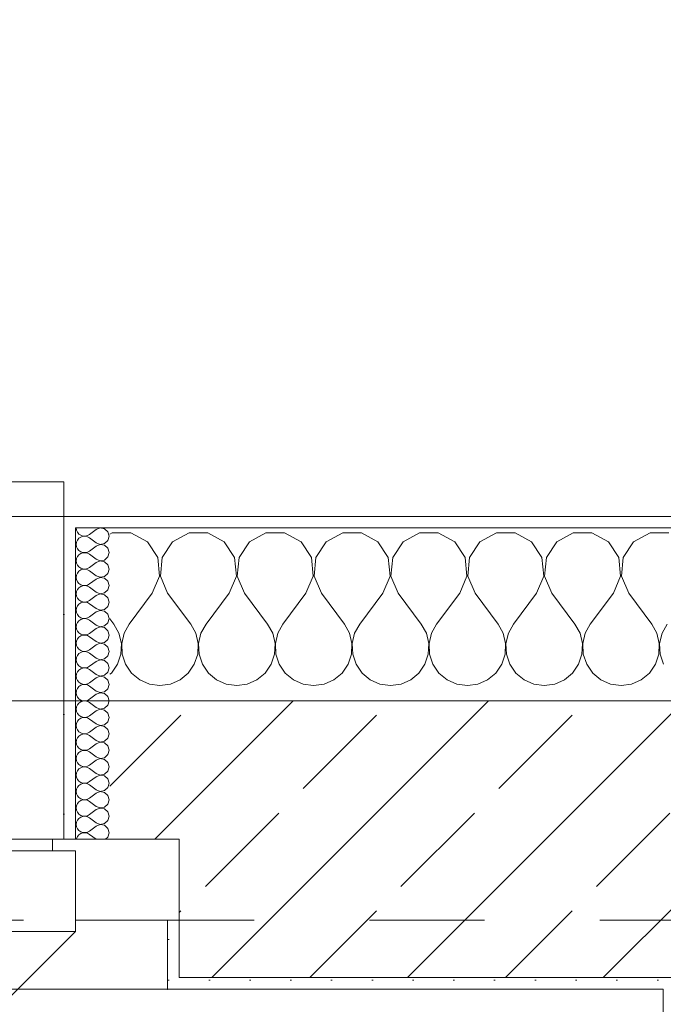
# Model space of a CAD drawing. Header units: metres. Extents: x -4 to 100, y -11 to 17.
# Tile 661 of 728: x 57.412 to 57.97, y 13.432 to 14.286. Entities that reach past the tile are written whole.
import ezdxf

# ---------------------------------------------------------------- set-up
doc = ezdxf.new("R2010")
doc.units = ezdxf.units.M
doc.header["$MEASUREMENT"] = 0
doc.linetypes.add('Strichlinie eng', pattern=[0.115, 0.075, -0.04])
doc.linetypes.add('Untersicht', pattern=[0.1, 0.075, -0.025])
for name, color, linetype in [('152 - Bemaßung_ Beschriftung.Ausbau', 7, 'Continuous'), ('603 - Struktur.Bodenplatte_ Decke Roh', 7, 'Continuous'), ('604 - Struktur.Wand Aussen', 7, 'Continuous'), ('650 - Abdeckung.Fußboden Aufbau', 7, 'Continuous'), ('Neubau_653 - Abdeckung.TB Verkofferung', 7, 'Continuous')]:
    doc.layers.add(name, color=color, linetype=linetype)
doc.styles.add('ERSTELLTER_STIL_2', font='txt')
doc.dimstyles.new('ERSTELLTER_STIL__5', dxfattribs={"dimtxt": 0.1, "dimasz": 0.0532, "dimexe": 0.18, "dimexo": 0.0625, "dimgap": 0, "dimtad": 1, "dimtih": 1, "dimtoh": 1, "dimzin": 0, "dimdsep": 46, "dimtxsty": 'ERSTELLTER_STIL_2', "dimblk": 'ARROWHEAD_2', "dimblk1": 'ARROWHEAD_2', "dimblk2": 'ARROWHEAD_2', "dimcen": 0.09, "dimse1": 1, "dimse2": 1, "dimclrd": 7, "dimclre": 7, "dimclrt": 7, "dimazin": 0, "dimtfac": 1, "dimtdec": 4, "dimtmove": 0, "dimatfit": 3, "dimfxl": 1, "dimtolj": 1, "dimtzin": 0, "dimarcsym": 0})
pattern_1 = [(0, (0, 0), (0, 0.08660254), [0, -0.05]), (0, (0.025, 0.0433), (0, 0.08660254), [0, -0.05])]
pattern_2 = [(45, (0, 0), (-0.01767767, 0.01767767), [0, -0.025])]

# ---------------------------------------------------------------- blocks, each defined once
blk = doc.blocks.new('*X78')
at = {"layer": '604 - Struktur.Wand Aussen', "color": 7, "linetype": 'Continuous', "lineweight": 5}
for p, q in [((57.49188, 13.84066), (57.49, 13.83965)), ((57.50812, 13.84066), (57.49188, 13.84066)), ((57.52243, 13.83299), (57.50812, 13.84066)), ((57.53142, 13.81947), (57.52243, 13.83299)), ((57.54424, 13.83299), (57.53525, 13.81947)), ((57.55855, 13.84066), (57.54424, 13.83299)), ((57.57479, 13.84066), (57.55855, 13.84066)), ((57.5891, 13.83299), (57.57479, 13.84066)), ((57.59808, 13.81947), (57.5891, 13.83299)), ((57.6109, 13.83299), (57.60192, 13.81947)), ((57.62521, 13.84066), (57.6109, 13.83299)), ((57.64145, 13.84066), (57.62521, 13.84066)), ((57.65576, 13.83299), (57.64145, 13.84066)), ((57.66475, 13.81947), (57.65576, 13.83299)), ((57.67757, 13.83299), (57.66858, 13.81947)), ((57.69188, 13.84066), (57.67757, 13.83299)), ((57.70812, 13.84066), (57.69188, 13.84066)), ((57.72243, 13.83299), (57.70812, 13.84066)), ((57.73142, 13.81947), (57.72243, 13.83299)), ((57.74424, 13.83299), (57.73525, 13.81947)), ((57.75855, 13.84066), (57.74424, 13.83299)), ((57.77479, 13.84066), (57.75855, 13.84066)), ((57.7891, 13.83299), (57.77479, 13.84066)), ((57.79808, 13.81947), (57.7891, 13.83299)), ((57.8109, 13.83299), (57.80192, 13.81947)), ((57.82521, 13.84066), (57.8109, 13.83299)), ((57.84145, 13.84066), (57.82521, 13.84066)), ((57.85576, 13.83299), (57.84145, 13.84066)), ((57.86475, 13.81947), (57.85576, 13.83299)), ((57.87757, 13.83299), (57.86858, 13.81947)), ((57.89188, 13.84066), (57.87757, 13.83299)), ((57.90812, 13.84066), (57.89188, 13.84066)), ((57.92243, 13.83299), (57.90812, 13.84066)), ((57.93142, 13.81947), (57.92243, 13.83299)), ((57.94424, 13.83299), (57.93525, 13.81947)), ((57.95855, 13.84066), (57.94424, 13.83299)), ((57.97479, 13.84066), (57.95855, 13.84066)), ((57.53295, 13.8033), (57.53142, 13.81947)), ((57.53525, 13.81947), (57.53371, 13.8033)), ((57.59962, 13.8033), (57.59808, 13.81947)), ((57.60192, 13.81947), (57.60038, 13.8033)), ((57.66629, 13.8033), (57.66475, 13.81947)), ((57.66858, 13.81947), (57.66705, 13.8033)), ((57.73295, 13.8033), (57.73142, 13.81947)), ((57.73525, 13.81947), (57.73371, 13.8033)), ((57.79962, 13.8033), (57.79808, 13.81947)), ((57.80192, 13.81947), (57.80038, 13.8033)), ((57.86629, 13.8033), (57.86475, 13.81947)), ((57.86858, 13.81947), (57.86705, 13.8033)), ((57.93295, 13.8033), (57.93142, 13.81947)), ((57.93525, 13.81947), (57.93371, 13.8033)), ((57.52667, 13.78833), (57.53295, 13.8033)), ((57.53371, 13.8033), (57.54, 13.78833)), ((57.59333, 13.78833), (57.59962, 13.8033)), ((57.60038, 13.8033), (57.60667, 13.78833)), ((57.66, 13.78833), (57.66629, 13.8033)), ((57.66705, 13.8033), (57.67333, 13.78833)), ((57.72667, 13.78833), (57.73295, 13.8033)), ((57.73371, 13.8033), (57.74, 13.78833)), ((57.79333, 13.78833), (57.79962, 13.8033)), ((57.80038, 13.8033), (57.80667, 13.78833)), ((57.86, 13.78833), (57.86629, 13.8033)), ((57.86705, 13.8033), (57.87333, 13.78833)), ((57.92667, 13.78833), (57.93295, 13.8033)), ((57.93371, 13.8033), (57.94, 13.78833)), ((57.52667, 13.78833), (57.50667, 13.76167)), ((57.54, 13.78833), (57.56, 13.76167)), ((57.59333, 13.78833), (57.57333, 13.76167)), ((57.60667, 13.78833), (57.62667, 13.76167)), ((57.66, 13.78833), (57.64, 13.76167)), ((57.67333, 13.78833), (57.69333, 13.76167)), ((57.72667, 13.78833), (57.70667, 13.76167)), ((57.74, 13.78833), (57.76, 13.76167)), ((57.79333, 13.78833), (57.77333, 13.76167)), ((57.80667, 13.78833), (57.82667, 13.76167)), ((57.86, 13.78833), (57.84, 13.76167)), ((57.87333, 13.78833), (57.89333, 13.76167)), ((57.92667, 13.78833), (57.90667, 13.76167)), ((57.94, 13.78833), (57.96, 13.76167)), ((57.49, 13.76611), (57.49333, 13.76167)), ((57.49778, 13.75362), (57.49333, 13.76167)), ((57.50667, 13.76167), (57.50222, 13.75362)), ((57.56445, 13.75362), (57.56, 13.76167)), ((57.57333, 13.76167), (57.56888, 13.75362)), ((57.63112, 13.75362), (57.62667, 13.76167)), ((57.64, 13.76167), (57.63555, 13.75362)), ((57.69778, 13.75362), (57.69333, 13.76167)), ((57.70667, 13.76167), (57.70222, 13.75362)), ((57.76445, 13.75362), (57.76, 13.76167)), ((57.77333, 13.76167), (57.76888, 13.75362)), ((57.83112, 13.75362), (57.82667, 13.76167)), ((57.84, 13.76167), (57.83555, 13.75362)), ((57.89778, 13.75362), (57.89333, 13.76167)), ((57.90667, 13.76167), (57.90222, 13.75362)), ((57.96445, 13.75362), (57.96, 13.76167)), ((57.97333, 13.76167), (57.96888, 13.75362)), ((57.49987, 13.74466), (57.49778, 13.75362)), ((57.50222, 13.75362), (57.50013, 13.74466)), ((57.56653, 13.74466), (57.56445, 13.75362)), ((57.56888, 13.75362), (57.5668, 13.74466)), ((57.6332, 13.74466), (57.63112, 13.75362)), ((57.63555, 13.75362), (57.63347, 13.74466)), ((57.69987, 13.74466), (57.69778, 13.75362)), ((57.70222, 13.75362), (57.70013, 13.74466)), ((57.76653, 13.74466), (57.76445, 13.75362)), ((57.76888, 13.75362), (57.7668, 13.74466)), ((57.8332, 13.74466), (57.83112, 13.75362)), ((57.83555, 13.75362), (57.83347, 13.74466)), ((57.89987, 13.74466), (57.89778, 13.75362)), ((57.90222, 13.75362), (57.90013, 13.74466)), ((57.96653, 13.74466), (57.96445, 13.75362)), ((57.96888, 13.75362), (57.9668, 13.74466)), ((57.49942, 13.73547), (57.49987, 13.74466)), ((57.50013, 13.74466), (57.50058, 13.73547)), ((57.56609, 13.73547), (57.56653, 13.74466)), ((57.5668, 13.74466), (57.56725, 13.73547)), ((57.63275, 13.73547), (57.6332, 13.74466)), ((57.63347, 13.74466), (57.63391, 13.73547)), ((57.69942, 13.73547), (57.69987, 13.74466)), ((57.70013, 13.74466), (57.70058, 13.73547)), ((57.76609, 13.73547), (57.76653, 13.74466)), ((57.7668, 13.74466), (57.76725, 13.73547)), ((57.83275, 13.73547), (57.8332, 13.74466)), ((57.83347, 13.74466), (57.83391, 13.73547)), ((57.89942, 13.73547), (57.89987, 13.74466)), ((57.90013, 13.74466), (57.90058, 13.73547)), ((57.96609, 13.73547), (57.96653, 13.74466)), ((57.9668, 13.74466), (57.96725, 13.73547)), ((57.49648, 13.72676), (57.49942, 13.73547)), ((57.50058, 13.73547), (57.50352, 13.72676)), ((57.56315, 13.72676), (57.56609, 13.73547)), ((57.56725, 13.73547), (57.57019, 13.72676)), ((57.62981, 13.72676), (57.63275, 13.73547)), ((57.63391, 13.73547), (57.63685, 13.72676)), ((57.69648, 13.72676), (57.69942, 13.73547)), ((57.70058, 13.73547), (57.70352, 13.72676)), ((57.76315, 13.72676), (57.76609, 13.73547)), ((57.76725, 13.73547), (57.77019, 13.72676)), ((57.82981, 13.72676), (57.83275, 13.73547)), ((57.83391, 13.73547), (57.83685, 13.72676)), ((57.89648, 13.72676), (57.89942, 13.73547)), ((57.90058, 13.73547), (57.90352, 13.72676)), ((57.96315, 13.72676), (57.96609, 13.73547)), ((57.96725, 13.73547), (57.97019, 13.72676)), ((57.49127, 13.71918), (57.49648, 13.72676)), ((57.50352, 13.72676), (57.50873, 13.71918)), ((57.55794, 13.71918), (57.56315, 13.72676)), ((57.57019, 13.72676), (57.57539, 13.71918)), ((57.62461, 13.71918), (57.62981, 13.72676)), ((57.63685, 13.72676), (57.64206, 13.71918)), ((57.69127, 13.71918), (57.69648, 13.72676)), ((57.70352, 13.72676), (57.70873, 13.71918)), ((57.75794, 13.71918), (57.76315, 13.72676)), ((57.77019, 13.72676), (57.77539, 13.71918)), ((57.82461, 13.71918), (57.82981, 13.72676)), ((57.83685, 13.72676), (57.84206, 13.71918)), ((57.89127, 13.71918), (57.89648, 13.72676)), ((57.90352, 13.72676), (57.90873, 13.71918)), ((57.95794, 13.71918), (57.96315, 13.72676)), ((57.49, 13.71813), (57.49127, 13.71918)), ((57.50873, 13.71918), (57.51581, 13.71331)), ((57.51581, 13.71331), (57.52422, 13.7096)), ((57.54244, 13.7096), (57.55086, 13.71331)), ((57.55086, 13.71331), (57.55794, 13.71918)), ((57.57539, 13.71918), (57.58248, 13.71331)), ((57.58248, 13.71331), (57.59089, 13.7096)), ((57.60911, 13.7096), (57.61752, 13.71331)), ((57.61752, 13.71331), (57.62461, 13.71918)), ((57.64206, 13.71918), (57.64914, 13.71331)), ((57.64914, 13.71331), (57.65756, 13.7096)), ((57.67578, 13.7096), (57.68419, 13.71331)), ((57.68419, 13.71331), (57.69127, 13.71918)), ((57.70873, 13.71918), (57.71581, 13.71331)), ((57.71581, 13.71331), (57.72422, 13.7096)), ((57.74244, 13.7096), (57.75086, 13.71331)), ((57.75086, 13.71331), (57.75794, 13.71918)), ((57.77539, 13.71918), (57.78248, 13.71331)), ((57.78248, 13.71331), (57.79089, 13.7096)), ((57.80911, 13.7096), (57.81752, 13.71331)), ((57.81752, 13.71331), (57.82461, 13.71918)), ((57.84206, 13.71918), (57.84914, 13.71331)), ((57.84914, 13.71331), (57.85756, 13.7096)), ((57.87578, 13.7096), (57.88419, 13.71331)), ((57.88419, 13.71331), (57.89127, 13.71918)), ((57.90873, 13.71918), (57.91581, 13.71331)), ((57.91581, 13.71331), (57.92422, 13.7096)), ((57.94244, 13.7096), (57.95086, 13.71331)), ((57.95086, 13.71331), (57.95794, 13.71918)), ((57.52422, 13.7096), (57.53333, 13.70833)), ((57.53333, 13.70833), (57.54244, 13.7096)), ((57.59089, 13.7096), (57.6, 13.70833)), ((57.6, 13.70833), (57.60911, 13.7096)), ((57.65756, 13.7096), (57.66667, 13.70833)), ((57.66667, 13.70833), (57.67578, 13.7096)), ((57.72422, 13.7096), (57.73333, 13.70833)), ((57.73333, 13.70833), (57.74244, 13.7096)), ((57.79089, 13.7096), (57.8, 13.70833)), ((57.8, 13.70833), (57.80911, 13.7096)), ((57.85756, 13.7096), (57.86667, 13.70833)), ((57.86667, 13.70833), (57.87578, 13.7096)), ((57.92422, 13.7096), (57.93333, 13.70833)), ((57.93333, 13.70833), (57.94244, 13.7096))]:
    blk.add_line(p, q, dxfattribs=at)
blk = doc.blocks.new('*X106')
at = {"layer": '604 - Struktur.Wand Aussen', "color": 7, "linetype": 'Continuous', "lineweight": 5}
for p, q in [((57.46071, 13.845), (57.46099, 13.84305)), ((57.46099, 13.84305), (57.46178, 13.84124)), ((57.46178, 13.84124), (57.46304, 13.83973)), ((57.47786, 13.84357), (57.47214, 13.83929)), ((57.4815, 13.84497), (57.47786, 13.84357)), ((57.48534, 13.84425), (57.4815, 13.84497)), ((57.48822, 13.84161), (57.48534, 13.84425)), ((57.48929, 13.83786), (57.48822, 13.84161)), ((57.46099, 13.83267), (57.46071, 13.83071)), ((57.46178, 13.83447), (57.46099, 13.83267)), ((57.46304, 13.83599), (57.46178, 13.83447)), ((57.46304, 13.83973), (57.46466, 13.83861)), ((57.46466, 13.8371), (57.46304, 13.83599)), ((57.46466, 13.83861), (57.46653, 13.83798)), ((57.46653, 13.83773), (57.46466, 13.8371)), ((57.46653, 13.83798), (57.4685, 13.83789)), ((57.4685, 13.83783), (57.46653, 13.83773)), ((57.4685, 13.83789), (57.47042, 13.83833)), ((57.47042, 13.83738), (57.4685, 13.83783)), ((57.47042, 13.83833), (57.47214, 13.83929)), ((57.47214, 13.83643), (57.47042, 13.83738)), ((57.47786, 13.83214), (57.47214, 13.83643)), ((57.48534, 13.83147), (57.48822, 13.8341)), ((57.48822, 13.8341), (57.48929, 13.83786)), ((57.46071, 13.83071), (57.46099, 13.82876)), ((57.46099, 13.82876), (57.46178, 13.82696)), ((57.46178, 13.82696), (57.46304, 13.82544)), ((57.46304, 13.82544), (57.46466, 13.82433)), ((57.46466, 13.82433), (57.46653, 13.8237)), ((57.47042, 13.82405), (57.47214, 13.825)), ((57.47786, 13.82929), (57.47214, 13.825)), ((57.47786, 13.83214), (57.4815, 13.83074)), ((57.4815, 13.83069), (57.47786, 13.82929)), ((57.4815, 13.83074), (57.48534, 13.83147)), ((57.48534, 13.82996), (57.4815, 13.83069)), ((57.48822, 13.82733), (57.48534, 13.82996)), ((57.48929, 13.82357), (57.48822, 13.82733)), ((57.46099, 13.81838), (57.46071, 13.81643)), ((57.46071, 13.81643), (57.46099, 13.81448)), ((57.46178, 13.82018), (57.46099, 13.81838)), ((57.46304, 13.8217), (57.46178, 13.82018)), ((57.46466, 13.82282), (57.46304, 13.8217)), ((57.46653, 13.82345), (57.46466, 13.82282)), ((57.46653, 13.8237), (57.4685, 13.8236)), ((57.4685, 13.82354), (57.46653, 13.82345)), ((57.4685, 13.8236), (57.47042, 13.82405)), ((57.47042, 13.8231), (57.4685, 13.82354)), ((57.47214, 13.82214), (57.47042, 13.8231)), ((57.47786, 13.81786), (57.47214, 13.82214)), ((57.47786, 13.81786), (57.4815, 13.81646)), ((57.4815, 13.8164), (57.47786, 13.815)), ((57.4815, 13.81646), (57.48534, 13.81718)), ((57.48534, 13.81567), (57.4815, 13.8164)), ((57.48534, 13.81718), (57.48822, 13.81982)), ((57.48822, 13.81304), (57.48534, 13.81567)), ((57.48822, 13.81982), (57.48929, 13.82357)), ((57.46099, 13.81448), (57.46178, 13.81267)), ((57.46178, 13.81267), (57.46304, 13.81116)), ((57.46304, 13.80742), (57.46178, 13.8059)), ((57.46304, 13.81116), (57.46466, 13.81004)), ((57.46466, 13.80853), (57.46304, 13.80742)), ((57.46466, 13.81004), (57.46653, 13.80941)), ((57.46653, 13.80916), (57.46466, 13.80853)), ((57.46653, 13.80941), (57.4685, 13.80931)), ((57.4685, 13.80926), (57.46653, 13.80916)), ((57.4685, 13.80931), (57.47042, 13.80976)), ((57.47042, 13.80881), (57.4685, 13.80926)), ((57.47042, 13.80976), (57.47214, 13.81071)), ((57.47214, 13.80786), (57.47042, 13.80881)), ((57.47786, 13.815), (57.47214, 13.81071)), ((57.47786, 13.80357), (57.47214, 13.80786)), ((57.48929, 13.80929), (57.48822, 13.81304)), ((57.48822, 13.80553), (57.48929, 13.80929)), ((57.46099, 13.80409), (57.46071, 13.80214)), ((57.46071, 13.80214), (57.46099, 13.80019)), ((57.46178, 13.8059), (57.46099, 13.80409)), ((57.46099, 13.80019), (57.46178, 13.79839)), ((57.47786, 13.80071), (57.47214, 13.79643)), ((57.47786, 13.80357), (57.4815, 13.80217)), ((57.4815, 13.80211), (57.47786, 13.80071)), ((57.4815, 13.80217), (57.48534, 13.8029)), ((57.48534, 13.80139), (57.4815, 13.80211)), ((57.48534, 13.8029), (57.48822, 13.80553)), ((57.48822, 13.79876), (57.48534, 13.80139)), ((57.48929, 13.795), (57.48822, 13.79876)), ((57.46178, 13.79161), (57.46099, 13.78981)), ((57.46178, 13.79839), (57.46304, 13.79687)), ((57.46304, 13.79313), (57.46178, 13.79161)), ((57.46304, 13.79687), (57.46466, 13.79575)), ((57.46466, 13.79425), (57.46304, 13.79313)), ((57.46466, 13.79575), (57.46653, 13.79512)), ((57.46653, 13.79488), (57.46466, 13.79425)), ((57.46653, 13.79512), (57.4685, 13.79503)), ((57.4685, 13.79497), (57.46653, 13.79488)), ((57.4685, 13.79503), (57.47042, 13.79547)), ((57.47042, 13.79453), (57.4685, 13.79497)), ((57.47042, 13.79547), (57.47214, 13.79643)), ((57.47214, 13.79357), (57.47042, 13.79453)), ((57.47786, 13.78929), (57.47214, 13.79357)), ((57.48534, 13.78861), (57.48822, 13.79124)), ((57.48822, 13.79124), (57.48929, 13.795)), ((57.46099, 13.78981), (57.46071, 13.78786)), ((57.46071, 13.78786), (57.46099, 13.78591)), ((57.46099, 13.78591), (57.46178, 13.7841)), ((57.46178, 13.7841), (57.46304, 13.78258)), ((57.46304, 13.78258), (57.46466, 13.78147)), ((57.46466, 13.78147), (57.46653, 13.78084)), ((57.47042, 13.78119), (57.47214, 13.78214)), ((57.47786, 13.78643), (57.47214, 13.78214)), ((57.47786, 13.78929), (57.4815, 13.78789)), ((57.4815, 13.78783), (57.47786, 13.78643)), ((57.4815, 13.78789), (57.48534, 13.78861)), ((57.48534, 13.7871), (57.4815, 13.78783)), ((57.48822, 13.78447), (57.48534, 13.7871)), ((57.48929, 13.78071), (57.48822, 13.78447)), ((57.46099, 13.77552), (57.46071, 13.77357)), ((57.46071, 13.77357), (57.46099, 13.77162)), ((57.46178, 13.77733), (57.46099, 13.77552)), ((57.46304, 13.77884), (57.46178, 13.77733)), ((57.46466, 13.77996), (57.46304, 13.77884)), ((57.46653, 13.78059), (57.46466, 13.77996)), ((57.46653, 13.78084), (57.4685, 13.78074)), ((57.4685, 13.78069), (57.46653, 13.78059)), ((57.4685, 13.78074), (57.47042, 13.78119)), ((57.47042, 13.78024), (57.4685, 13.78069)), ((57.47214, 13.77929), (57.47042, 13.78024)), ((57.47786, 13.775), (57.47214, 13.77929)), ((57.47786, 13.775), (57.4815, 13.7736)), ((57.4815, 13.77354), (57.47786, 13.77214)), ((57.4815, 13.7736), (57.48534, 13.77433)), ((57.48534, 13.77282), (57.4815, 13.77354)), ((57.48534, 13.77433), (57.48822, 13.77696)), ((57.48822, 13.77696), (57.48929, 13.78071)), ((57.46099, 13.77162), (57.46178, 13.76982)), ((57.46178, 13.76982), (57.46304, 13.7683)), ((57.46304, 13.76456), (57.46178, 13.76304)), ((57.46304, 13.7683), (57.46466, 13.76718)), ((57.46466, 13.76567), (57.46304, 13.76456)), ((57.46466, 13.76718), (57.46653, 13.76655)), ((57.46653, 13.7663), (57.46466, 13.76567)), ((57.46653, 13.76655), (57.4685, 13.76646)), ((57.4685, 13.7664), (57.46653, 13.7663)), ((57.4685, 13.76646), (57.47042, 13.7669)), ((57.47042, 13.76595), (57.4685, 13.7664)), ((57.47042, 13.7669), (57.47214, 13.76786)), ((57.47214, 13.765), (57.47042, 13.76595)), ((57.47786, 13.77214), (57.47214, 13.76786)), ((57.47786, 13.76071), (57.47214, 13.765)), ((57.48822, 13.77018), (57.48534, 13.77282)), ((57.48929, 13.76643), (57.48822, 13.77018)), ((57.48822, 13.76267), (57.48929, 13.76643)), ((57.46099, 13.76124), (57.46071, 13.75929)), ((57.46071, 13.75929), (57.46099, 13.75733)), ((57.46178, 13.76304), (57.46099, 13.76124)), ((57.46099, 13.75733), (57.46178, 13.75553)), ((57.47786, 13.75786), (57.47214, 13.75357)), ((57.47786, 13.76071), (57.4815, 13.75931)), ((57.4815, 13.75926), (57.47786, 13.75786)), ((57.4815, 13.75931), (57.48534, 13.76004)), ((57.48534, 13.75853), (57.4815, 13.75926)), ((57.48534, 13.76004), (57.48822, 13.76267)), ((57.48822, 13.7559), (57.48534, 13.75853)), ((57.48929, 13.75214), (57.48822, 13.7559)), ((57.46178, 13.74876), (57.46099, 13.74695)), ((57.46178, 13.75553), (57.46304, 13.75401)), ((57.46304, 13.75027), (57.46178, 13.74876)), ((57.46304, 13.75401), (57.46466, 13.7529)), ((57.46466, 13.75139), (57.46304, 13.75027)), ((57.46466, 13.7529), (57.46653, 13.75227)), ((57.46653, 13.75202), (57.46466, 13.75139)), ((57.46653, 13.75227), (57.4685, 13.75217)), ((57.4685, 13.75211), (57.46653, 13.75202)), ((57.4685, 13.75217), (57.47042, 13.75262)), ((57.47042, 13.75167), (57.4685, 13.75211)), ((57.47042, 13.75262), (57.47214, 13.75357)), ((57.47214, 13.75071), (57.47042, 13.75167)), ((57.47786, 13.74643), (57.47214, 13.75071)), ((57.48534, 13.74575), (57.48822, 13.74839)), ((57.48822, 13.74839), (57.48929, 13.75214)), ((57.46099, 13.74695), (57.46071, 13.745)), ((57.46071, 13.745), (57.46099, 13.74305)), ((57.46099, 13.74305), (57.46178, 13.74124)), ((57.46178, 13.74124), (57.46304, 13.73973)), ((57.46304, 13.73973), (57.46466, 13.73861)), ((57.47042, 13.73833), (57.47214, 13.73929)), ((57.47786, 13.74357), (57.47214, 13.73929)), ((57.47786, 13.74643), (57.4815, 13.74503)), ((57.4815, 13.74497), (57.47786, 13.74357)), ((57.4815, 13.74503), (57.48534, 13.74575)), ((57.48534, 13.74425), (57.4815, 13.74497)), ((57.48822, 13.74161), (57.48534, 13.74425)), ((57.48929, 13.73786), (57.48822, 13.74161)), ((57.46099, 13.73267), (57.46071, 13.73071)), ((57.46071, 13.73071), (57.46099, 13.72876)), ((57.46178, 13.73447), (57.46099, 13.73267)), ((57.46304, 13.73599), (57.46178, 13.73447)), ((57.46466, 13.7371), (57.46304, 13.73599)), ((57.46466, 13.73861), (57.46653, 13.73798)), ((57.46653, 13.73773), (57.46466, 13.7371)), ((57.46653, 13.73798), (57.4685, 13.73789)), ((57.4685, 13.73783), (57.46653, 13.73773)), ((57.4685, 13.73789), (57.47042, 13.73833)), ((57.47042, 13.73738), (57.4685, 13.73783)), ((57.47214, 13.73643), (57.47042, 13.73738)), ((57.47786, 13.73214), (57.47214, 13.73643)), ((57.47786, 13.73214), (57.4815, 13.73074)), ((57.4815, 13.73069), (57.47786, 13.72929)), ((57.4815, 13.73074), (57.48534, 13.73147)), ((57.48534, 13.72996), (57.4815, 13.73069)), ((57.48534, 13.73147), (57.48822, 13.7341)), ((57.48822, 13.7341), (57.48929, 13.73786)), ((57.46099, 13.72876), (57.46178, 13.72696)), ((57.46178, 13.72696), (57.46304, 13.72544)), ((57.46304, 13.7217), (57.46178, 13.72018)), ((57.46304, 13.72544), (57.46466, 13.72433)), ((57.46466, 13.72282), (57.46304, 13.7217)), ((57.46466, 13.72433), (57.46653, 13.7237)), ((57.46653, 13.72345), (57.46466, 13.72282)), ((57.46653, 13.7237), (57.4685, 13.7236)), ((57.4685, 13.72354), (57.46653, 13.72345)), ((57.4685, 13.7236), (57.47042, 13.72405)), ((57.47042, 13.7231), (57.4685, 13.72354)), ((57.47042, 13.72405), (57.47214, 13.725)), ((57.47214, 13.72214), (57.47042, 13.7231)), ((57.47786, 13.72929), (57.47214, 13.725)), ((57.47786, 13.71786), (57.47214, 13.72214)), ((57.48822, 13.72733), (57.48534, 13.72996)), ((57.48929, 13.72357), (57.48822, 13.72733)), ((57.48822, 13.71982), (57.48929, 13.72357)), ((57.46099, 13.71838), (57.46071, 13.71643)), ((57.46071, 13.71643), (57.46099, 13.71448)), ((57.46178, 13.72018), (57.46099, 13.71838)), ((57.46099, 13.71448), (57.46178, 13.71267)), ((57.47786, 13.715), (57.47214, 13.71071)), ((57.47786, 13.71786), (57.4815, 13.71646)), ((57.4815, 13.7164), (57.47786, 13.715)), ((57.4815, 13.71646), (57.48534, 13.71718)), ((57.48534, 13.71567), (57.4815, 13.7164)), ((57.48534, 13.71718), (57.48822, 13.71982)), ((57.48822, 13.71304), (57.48534, 13.71567)), ((57.46178, 13.7059), (57.46099, 13.70409)), ((57.46178, 13.71267), (57.46304, 13.71116)), ((57.46304, 13.70742), (57.46178, 13.7059)), ((57.46304, 13.71116), (57.46466, 13.71004)), ((57.46466, 13.70853), (57.46304, 13.70742)), ((57.46466, 13.71004), (57.46653, 13.70941)), ((57.46653, 13.70916), (57.46466, 13.70853)), ((57.46653, 13.70941), (57.4685, 13.70931)), ((57.4685, 13.70926), (57.46653, 13.70916)), ((57.4685, 13.70931), (57.47042, 13.70976)), ((57.47042, 13.70881), (57.4685, 13.70926)), ((57.47042, 13.70976), (57.47214, 13.71071)), ((57.47214, 13.70786), (57.47042, 13.70881)), ((57.47786, 13.70357), (57.47214, 13.70786)), ((57.48534, 13.7029), (57.48822, 13.70553)), ((57.48929, 13.70929), (57.48822, 13.71304)), ((57.48822, 13.70553), (57.48929, 13.70929)), ((57.46099, 13.70409), (57.46071, 13.70214)), ((57.46071, 13.70214), (57.46099, 13.70019)), ((57.46099, 13.70019), (57.46178, 13.69839)), ((57.46178, 13.69839), (57.46304, 13.69687)), ((57.46304, 13.69687), (57.46466, 13.69575)), ((57.47042, 13.69547), (57.47214, 13.69643)), ((57.47786, 13.70071), (57.47214, 13.69643)), ((57.47786, 13.70357), (57.4815, 13.70217)), ((57.4815, 13.70211), (57.47786, 13.70071)), ((57.4815, 13.70217), (57.48534, 13.7029)), ((57.48534, 13.70139), (57.4815, 13.70211)), ((57.48822, 13.69876), (57.48534, 13.70139)), ((57.48929, 13.695), (57.48822, 13.69876)), ((57.46099, 13.68981), (57.46071, 13.68786)), ((57.46071, 13.68786), (57.46099, 13.68591)), ((57.46178, 13.69161), (57.46099, 13.68981)), ((57.46304, 13.69313), (57.46178, 13.69161)), ((57.46466, 13.69425), (57.46304, 13.69313)), ((57.46466, 13.69575), (57.46653, 13.69512)), ((57.46653, 13.69488), (57.46466, 13.69425)), ((57.46653, 13.69512), (57.4685, 13.69503)), ((57.4685, 13.69497), (57.46653, 13.69488)), ((57.4685, 13.69503), (57.47042, 13.69547)), ((57.47042, 13.69453), (57.4685, 13.69497)), ((57.47214, 13.69357), (57.47042, 13.69453)), ((57.47786, 13.68929), (57.47214, 13.69357)), ((57.47786, 13.68929), (57.4815, 13.68789)), ((57.4815, 13.68783), (57.47786, 13.68643)), ((57.4815, 13.68789), (57.48534, 13.68861)), ((57.48534, 13.6871), (57.4815, 13.68783)), ((57.48534, 13.68861), (57.48822, 13.69124)), ((57.48822, 13.69124), (57.48929, 13.695)), ((57.46099, 13.68591), (57.46178, 13.6841)), ((57.46178, 13.6841), (57.46304, 13.68258)), ((57.46304, 13.68258), (57.46466, 13.68147)), ((57.46466, 13.67996), (57.46304, 13.67884)), ((57.46466, 13.68147), (57.46653, 13.68084)), ((57.46653, 13.68059), (57.46466, 13.67996)), ((57.46653, 13.68084), (57.4685, 13.68074)), ((57.4685, 13.68069), (57.46653, 13.68059)), ((57.4685, 13.68074), (57.47042, 13.68119)), ((57.47042, 13.68024), (57.4685, 13.68069)), ((57.47042, 13.68119), (57.47214, 13.68214)), ((57.47214, 13.67929), (57.47042, 13.68024)), ((57.47786, 13.68643), (57.47214, 13.68214)), ((57.47786, 13.675), (57.47214, 13.67929)), ((57.48822, 13.68447), (57.48534, 13.6871)), ((57.48929, 13.68071), (57.48822, 13.68447)), ((57.48822, 13.67696), (57.48929, 13.68071)), ((57.46099, 13.67552), (57.46071, 13.67357)), ((57.46071, 13.67357), (57.46099, 13.67162)), ((57.46178, 13.67733), (57.46099, 13.67552)), ((57.46099, 13.67162), (57.46178, 13.66982)), ((57.46304, 13.67884), (57.46178, 13.67733)), ((57.47786, 13.67214), (57.47214, 13.66786)), ((57.47786, 13.675), (57.4815, 13.6736)), ((57.4815, 13.67354), (57.47786, 13.67214)), ((57.4815, 13.6736), (57.48534, 13.67433)), ((57.48534, 13.67282), (57.4815, 13.67354)), ((57.48534, 13.67433), (57.48822, 13.67696)), ((57.48822, 13.67018), (57.48534, 13.67282)), ((57.46178, 13.66304), (57.46099, 13.66124)), ((57.46178, 13.66982), (57.46304, 13.6683)), ((57.46304, 13.66456), (57.46178, 13.66304)), ((57.46304, 13.6683), (57.46466, 13.66718)), ((57.46466, 13.66567), (57.46304, 13.66456)), ((57.46466, 13.66718), (57.46653, 13.66655)), ((57.46653, 13.6663), (57.46466, 13.66567)), ((57.46653, 13.66655), (57.4685, 13.66646)), ((57.4685, 13.6664), (57.46653, 13.6663)), ((57.4685, 13.66646), (57.47042, 13.6669)), ((57.47042, 13.66595), (57.4685, 13.6664)), ((57.47042, 13.6669), (57.47214, 13.66786)), ((57.47214, 13.665), (57.47042, 13.66595)), ((57.47786, 13.66071), (57.47214, 13.665)), ((57.48534, 13.66004), (57.48822, 13.66267)), ((57.48929, 13.66643), (57.48822, 13.67018)), ((57.48822, 13.66267), (57.48929, 13.66643)), ((57.46099, 13.66124), (57.46071, 13.65929)), ((57.46071, 13.65929), (57.46099, 13.65733)), ((57.46099, 13.65733), (57.46178, 13.65553)), ((57.46178, 13.65553), (57.46304, 13.65401)), ((57.46304, 13.65401), (57.46466, 13.6529)), ((57.47042, 13.65262), (57.47214, 13.65357)), ((57.47786, 13.65786), (57.47214, 13.65357)), ((57.47786, 13.66071), (57.4815, 13.65931)), ((57.4815, 13.65926), (57.47786, 13.65786)), ((57.4815, 13.65931), (57.48534, 13.66004)), ((57.48534, 13.65853), (57.4815, 13.65926)), ((57.48822, 13.6559), (57.48534, 13.65853)), ((57.48929, 13.65214), (57.48822, 13.6559)), ((57.46099, 13.64695), (57.46071, 13.645)), ((57.46071, 13.645), (57.46099, 13.64305)), ((57.46178, 13.64876), (57.46099, 13.64695)), ((57.46304, 13.65027), (57.46178, 13.64876)), ((57.46466, 13.65139), (57.46304, 13.65027)), ((57.46466, 13.6529), (57.46653, 13.65227)), ((57.46653, 13.65202), (57.46466, 13.65139)), ((57.46653, 13.65227), (57.4685, 13.65217)), ((57.4685, 13.65211), (57.46653, 13.65202)), ((57.4685, 13.65217), (57.47042, 13.65262)), ((57.47042, 13.65167), (57.4685, 13.65211)), ((57.47214, 13.65071), (57.47042, 13.65167)), ((57.47786, 13.64643), (57.47214, 13.65071)), ((57.47786, 13.64643), (57.4815, 13.64503)), ((57.4815, 13.64497), (57.47786, 13.64357)), ((57.4815, 13.64503), (57.48534, 13.64575)), ((57.48534, 13.64425), (57.4815, 13.64497)), ((57.48534, 13.64575), (57.48822, 13.64839)), ((57.48822, 13.64839), (57.48929, 13.65214)), ((57.46099, 13.64305), (57.46178, 13.64124)), ((57.46178, 13.64124), (57.46304, 13.63973)), ((57.46304, 13.63973), (57.46466, 13.63861)), ((57.46466, 13.6371), (57.46304, 13.63599)), ((57.46466, 13.63861), (57.46653, 13.63798)), ((57.46653, 13.63773), (57.46466, 13.6371)), ((57.46653, 13.63798), (57.4685, 13.63789)), ((57.4685, 13.63783), (57.46653, 13.63773)), ((57.4685, 13.63789), (57.47042, 13.63833)), ((57.47042, 13.63738), (57.4685, 13.63783)), ((57.47042, 13.63833), (57.47214, 13.63929)), ((57.47214, 13.63643), (57.47042, 13.63738)), ((57.47786, 13.64357), (57.47214, 13.63929)), ((57.47786, 13.63214), (57.47214, 13.63643)), ((57.48822, 13.64161), (57.48534, 13.64425)), ((57.48929, 13.63786), (57.48822, 13.64161)), ((57.48822, 13.6341), (57.48929, 13.63786)), ((57.46099, 13.63267), (57.46071, 13.63071)), ((57.46071, 13.63071), (57.46099, 13.62876)), ((57.46178, 13.63447), (57.46099, 13.63267)), ((57.46099, 13.62876), (57.46178, 13.62696)), ((57.46304, 13.63599), (57.46178, 13.63447)), ((57.47786, 13.62929), (57.47214, 13.625)), ((57.47786, 13.63214), (57.4815, 13.63074)), ((57.4815, 13.63069), (57.47786, 13.62929)), ((57.4815, 13.63074), (57.48534, 13.63147)), ((57.48534, 13.62996), (57.4815, 13.63069)), ((57.48534, 13.63147), (57.48822, 13.6341)), ((57.48822, 13.62733), (57.48534, 13.62996)), ((57.46178, 13.62018), (57.46099, 13.61838)), ((57.46178, 13.62696), (57.46304, 13.62544)), ((57.46304, 13.6217), (57.46178, 13.62018)), ((57.46304, 13.62544), (57.46466, 13.62433)), ((57.46466, 13.62282), (57.46304, 13.6217)), ((57.46466, 13.62433), (57.46653, 13.6237)), ((57.46653, 13.62345), (57.46466, 13.62282)), ((57.46653, 13.6237), (57.4685, 13.6236)), ((57.4685, 13.62354), (57.46653, 13.62345)), ((57.4685, 13.6236), (57.47042, 13.62405)), ((57.47042, 13.6231), (57.4685, 13.62354)), ((57.47042, 13.62405), (57.47214, 13.625)), ((57.47214, 13.62214), (57.47042, 13.6231)), ((57.47786, 13.61786), (57.47214, 13.62214)), ((57.48534, 13.61718), (57.48822, 13.61982)), ((57.48929, 13.62357), (57.48822, 13.62733)), ((57.48822, 13.61982), (57.48929, 13.62357)), ((57.46099, 13.61838), (57.46071, 13.61643)), ((57.46071, 13.61643), (57.46099, 13.61448)), ((57.46099, 13.61448), (57.46178, 13.61267)), ((57.46178, 13.61267), (57.46304, 13.61116)), ((57.46304, 13.61116), (57.46466, 13.61004)), ((57.47042, 13.60976), (57.47214, 13.61071)), ((57.47786, 13.615), (57.47214, 13.61071)), ((57.47786, 13.61786), (57.4815, 13.61646)), ((57.4815, 13.6164), (57.47786, 13.615)), ((57.4815, 13.61646), (57.48534, 13.61718)), ((57.48534, 13.61567), (57.4815, 13.6164)), ((57.48822, 13.61304), (57.48534, 13.61567)), ((57.48929, 13.60929), (57.48822, 13.61304)), ((57.46099, 13.60409), (57.46071, 13.60214)), ((57.46071, 13.60214), (57.46099, 13.60019)), ((57.46178, 13.6059), (57.46099, 13.60409)), ((57.46304, 13.60742), (57.46178, 13.6059)), ((57.46466, 13.60853), (57.46304, 13.60742)), ((57.46466, 13.61004), (57.46653, 13.60941)), ((57.46653, 13.60916), (57.46466, 13.60853)), ((57.46653, 13.60941), (57.4685, 13.60931)), ((57.4685, 13.60926), (57.46653, 13.60916)), ((57.4685, 13.60931), (57.47042, 13.60976)), ((57.47042, 13.60881), (57.4685, 13.60926)), ((57.47214, 13.60786), (57.47042, 13.60881)), ((57.47786, 13.60357), (57.47214, 13.60786)), ((57.47786, 13.60357), (57.4815, 13.60217)), ((57.4815, 13.60211), (57.47786, 13.60071)), ((57.4815, 13.60217), (57.48534, 13.6029)), ((57.48534, 13.60139), (57.4815, 13.60211)), ((57.48534, 13.6029), (57.48822, 13.60553)), ((57.48822, 13.60553), (57.48929, 13.60929)), ((57.46099, 13.60019), (57.46178, 13.59839)), ((57.46178, 13.59839), (57.46304, 13.59687)), ((57.46304, 13.59687), (57.46466, 13.59575)), ((57.46466, 13.59425), (57.46304, 13.59313)), ((57.46466, 13.59575), (57.46653, 13.59512)), ((57.46653, 13.59488), (57.46466, 13.59425)), ((57.46653, 13.59512), (57.4685, 13.59503)), ((57.4685, 13.59497), (57.46653, 13.59488)), ((57.4685, 13.59503), (57.47042, 13.59547)), ((57.47042, 13.59453), (57.4685, 13.59497)), ((57.47042, 13.59547), (57.47214, 13.59643)), ((57.47214, 13.59357), (57.47042, 13.59453)), ((57.47786, 13.60071), (57.47214, 13.59643)), ((57.47786, 13.58929), (57.47214, 13.59357)), ((57.48822, 13.59876), (57.48534, 13.60139)), ((57.48929, 13.595), (57.48822, 13.59876)), ((57.48822, 13.59124), (57.48929, 13.595)), ((57.46099, 13.58981), (57.46071, 13.58786)), ((57.46071, 13.58786), (57.46099, 13.58591)), ((57.46178, 13.59161), (57.46099, 13.58981)), ((57.46099, 13.58591), (57.46178, 13.5841)), ((57.46304, 13.59313), (57.46178, 13.59161)), ((57.47786, 13.58643), (57.47214, 13.58214)), ((57.47786, 13.58929), (57.4815, 13.58789)), ((57.4815, 13.58783), (57.47786, 13.58643)), ((57.4815, 13.58789), (57.48534, 13.58861)), ((57.48534, 13.5871), (57.4815, 13.58783)), ((57.48534, 13.58861), (57.48822, 13.59124)), ((57.48822, 13.58447), (57.48534, 13.5871)), ((57.46178, 13.57733), (57.46099, 13.57552)), ((57.46178, 13.5841), (57.46304, 13.58258)), ((57.46304, 13.57884), (57.46178, 13.57733)), ((57.46304, 13.58258), (57.46466, 13.58147)), ((57.46466, 13.57996), (57.46304, 13.57884)), ((57.46466, 13.58147), (57.46653, 13.58084)), ((57.46653, 13.58059), (57.46466, 13.57996)), ((57.46653, 13.58084), (57.4685, 13.58074)), ((57.4685, 13.58069), (57.46653, 13.58059)), ((57.4685, 13.58074), (57.47042, 13.58119)), ((57.47042, 13.58024), (57.4685, 13.58069)), ((57.47042, 13.58119), (57.47214, 13.58214)), ((57.47214, 13.57929), (57.47042, 13.58024)), ((57.47786, 13.575), (57.47214, 13.57929)), ((57.48608, 13.575), (57.48822, 13.57696)), ((57.48929, 13.58071), (57.48822, 13.58447)), ((57.48822, 13.57696), (57.48929, 13.58071)), ((57.46099, 13.57552), (57.46091, 13.575))]:
    blk.add_line(p, q, dxfattribs=at)
blk = doc.blocks.new('*D311')
at = {"layer": '152 - Bemaßung_ Beschriftung.Ausbau', "color": 7, "linetype": 'Continuous', "lineweight": 5}
for p, q in [((55.15, 14.8025), (55.15, 14.9075)), ((55.17021, 14.89), (55.12979, 14.82)), ((57.57021, 14.89), (57.52979, 14.82)), ((53.965, 14.855), (55.15, 14.855)), ((55.15, 14.855), (57.55, 14.855))]:
    blk.add_line(p, q, dxfattribs=at)
at = {"layer": '152 - Bemaßung_ Beschriftung.Ausbau', "color": 7, "lineweight": 5, "char_height": 0.1, "attachment_point": 7, "style": 'ERSTELLTER_STIL_2'}
for s, insert in [('\\A1;{\\pql;\\fArial|b0|i0|c0|p38;2,40}', (56.21697, 14.875)), ('\\A1;{\\pql;\\fArial|b0|i0|c0|p38;2,01}', (56.21697, 14.735))]:
    blk.add_mtext(s, dxfattribs=dict(at, insert=insert))
blk = doc.blocks.new('ARROWHEAD_2')
at = {"color": 0, "linetype": 'Continuous', "lineweight": 0}
for p, q in [((-0.378, -0.655), (0.378, 0.655)), ((0, 0), (-1, 0))]:
    blk.add_line(p, q, dxfattribs=at)
blk = doc.blocks.new('*D312')
at = {"layer": '152 - Bemaßung_ Beschriftung.Ausbau', "color": 7, "linetype": 'Continuous', "lineweight": 5}
for p, q in [((57.55, 14.8025), (57.55, 14.9075)), ((57.57021, 14.89), (57.52979, 14.82)), ((58.76021, 14.89), (58.71979, 14.82)), ((55.15, 14.855), (57.55, 14.855)), ((57.55, 14.855), (58.74, 14.855))]:
    blk.add_line(p, q, dxfattribs=at)
at = {"layer": '152 - Bemaßung_ Beschriftung.Ausbau', "color": 7, "lineweight": 5, "insert": (58.01197, 14.875), "char_height": 0.1, "attachment_point": 7, "style": 'ERSTELLTER_STIL_2'}
blk.add_mtext('\\A1;{\\pql;\\fArial|b0|i0|c0|p38;1,19}', dxfattribs=at)
blk = doc.blocks.new('*D313')
at = {"layer": '152 - Bemaßung_ Beschriftung.Ausbau', "color": 7, "linetype": 'Continuous', "lineweight": 5}
for p, q in [((58.74, 14.8025), (58.74, 14.9075)), ((58.76021, 14.89), (58.71979, 14.82)), ((61.16021, 14.89), (61.11979, 14.82)), ((57.55, 14.855), (58.74, 14.855)), ((58.74, 14.855), (61.14, 14.855))]:
    blk.add_line(p, q, dxfattribs=at)
at = {"layer": '152 - Bemaßung_ Beschriftung.Ausbau', "color": 7, "lineweight": 5, "char_height": 0.1, "attachment_point": 7, "style": 'ERSTELLTER_STIL_2'}
for s, insert in [('\\A1;{\\pql;\\fArial|b0|i0|c0|p38;2,40}', (59.80697, 14.875)), ('\\A1;{\\pql;\\fArial|b0|i0|c0|p38;2,01}', (59.80697, 14.735))]:
    blk.add_mtext(s, dxfattribs=dict(at, insert=insert))
blk = doc.blocks.new('*D346')
at = {"layer": '152 - Bemaßung_ Beschriftung.Ausbau', "color": 7, "linetype": 'Continuous', "lineweight": 5}
for p, q in [((54.59999, 15.3025), (54.59999, 15.4075)), ((54.6202, 15.39), (54.57978, 15.32)), ((58.07021, 15.39), (58.02979, 15.32)), ((54.45999, 15.355), (54.59999, 15.355)), ((54.59999, 15.355), (58.05, 15.355))]:
    blk.add_line(p, q, dxfattribs=at)
at = {"layer": '152 - Bemaßung_ Beschriftung.Ausbau', "color": 7, "lineweight": 5, "char_height": 0.1, "attachment_point": 7, "style": 'ERSTELLTER_STIL_2'}
for s, insert in [('\\A1;{\\pql;\\fArial|b0|i0|c0|p38;14\\fArial|b0|i0|c0|p38;\\A1{\\H.66x;\\S5^  ;}}', (57.82791, 15.37391)), ('\\A1;{\\pql;\\fArial|b0|i0|c0|p38;3,45}', (56.09104, 15.375))]:
    blk.add_mtext(s, dxfattribs=dict(at, insert=insert))
blk = doc.blocks.new('*D347')
at = {"layer": '152 - Bemaßung_ Beschriftung.Ausbau', "color": 7, "linetype": 'Continuous', "lineweight": 5}
for p, q in [((58.05, 15.3025), (58.05, 15.4075)), ((58.07021, 15.39), (58.02979, 15.32)), ((58.21521, 15.39), (58.17479, 15.32)), ((54.59999, 15.355), (58.05, 15.355)), ((58.05, 15.355), (58.195, 15.355))]:
    blk.add_line(p, q, dxfattribs=at)
blk = doc.blocks.new('*D385')
at = {"layer": '152 - Bemaßung_ Beschriftung.Ausbau', "color": 7, "linetype": 'Continuous', "lineweight": 5}
for p, q in [((54.67999, 15.8025), (54.67999, 15.9075)), ((54.7002, 15.89), (54.65978, 15.82)), ((58.0002, 15.89), (57.95978, 15.82)), ((54.37999, 15.855), (54.67999, 15.855)), ((54.67999, 15.855), (57.97999, 15.855))]:
    blk.add_line(p, q, dxfattribs=at)
at = {"layer": '152 - Bemaßung_ Beschriftung.Ausbau', "color": 7, "lineweight": 5, "insert": (56.19696, 15.875), "char_height": 0.1, "attachment_point": 7, "style": 'ERSTELLTER_STIL_2'}
blk.add_mtext('\\A1;{\\pql;\\fArial|b0|i0|c0|p38;3,30}', dxfattribs=at)
blk = doc.blocks.new('*D386')
at = {"layer": '152 - Bemaßung_ Beschriftung.Ausbau', "color": 7, "linetype": 'Continuous', "lineweight": 5}
for p, q in [((57.97999, 15.8025), (57.97999, 15.9075)), ((58.0002, 15.89), (57.95978, 15.82)), ((58.3002, 15.89), (58.25978, 15.82)), ((54.67999, 15.855), (57.97999, 15.855)), ((57.97999, 15.855), (58.27999, 15.855))]:
    blk.add_line(p, q, dxfattribs=at)
at = {"layer": '152 - Bemaßung_ Beschriftung.Ausbau', "color": 7, "lineweight": 5, "insert": (58.0541, 15.875), "char_height": 0.1, "attachment_point": 7, "style": 'ERSTELLTER_STIL_2'}
blk.add_mtext('\\A1;{\\pql;\\fArial|b0|i0|c0|p38;30}', dxfattribs=at)

msp = doc.modelspace()

# ---------------------------------------------------------------- hatches: boundary and pattern name
at = {"layer": '604 - Struktur.Wand Aussen', "linetype": 'Continuous', "lineweight": 0, "true_color": 0x000000}
h = msp.add_hatch(dxfattribs=at)
h.set_pattern_fill('Verputz_0001', color=18, style=0, pattern_type=2)
h.set_pattern_definition(pattern_1)
h.paths.add_polyline_path([(57.46, 13.855), (57.45, 13.855), (57.45, 13.575), (57.46, 13.575)])
h = msp.add_hatch(dxfattribs=at)
h.set_pattern_fill('Verputz_0001', color=18, style=0, pattern_type=2)
h.set_pattern_definition(pattern_1)
h.paths.add_polyline_path([(57.46, 13.855), (57.46, 13.845), (58.83, 13.845), (58.83, 13.855)])
h = msp.add_hatch(dxfattribs=at)
h.set_pattern_fill('Beton__Stahlbeton_0001', color=18, style=0, pattern_type=2)
h.set_pattern_definition([(45, (0, 0), (-0.08485281, 0.08485281), []), (45, (-0.04243, 0.04243), (-0.08485281, 0.08485281), [0.09, -0.03])])
h.paths.add_polyline_path([(57.49, 13.695), (57.49, 13.575), (57.55, 13.575), (57.55, 13.505), (57.55, 13.455), (58.74, 13.455), (58.74, 13.505), (58.74, 13.575), (58.8, 13.575), (58.8, 13.695)])
h = msp.add_hatch(dxfattribs=at)
h.set_pattern_fill('Gips_0001', color=18, style=0, pattern_type=2)
h.set_pattern_definition(pattern_2)
h.paths.add_polyline_path([(57.55, 13.445), (57.55, 13.505), (57.54, 13.505), (57.54, 13.445)])
h = msp.add_hatch(dxfattribs=at)
h.set_pattern_fill('Gips_0001', color=18, style=0, pattern_type=2)
h.set_pattern_definition(pattern_2)
h.paths.add_polyline_path([(57.55, 13.445), (57.96999, 13.445), (57.96999, 13.455), (57.55, 13.455)])

# ---------------------------------------------------------------- linework, layer by layer
at = {"layer": '603 - Struktur.Bodenplatte_ Decke Roh', "color": 7, "linetype": 'Continuous', "lineweight": 18, "flags": 128}
msp.add_lwpolyline([(62.27503, 0.005), (62.27503, 13.695), (50.77999, 13.695), (50.77999, 13.455), (50.77999, 12.99998), (50.84003, 12.99998), (50.84003, 8.58498), (49.03003, 8.58498), (49.03003, 8.72498), (47.41003, 8.72498), (47.41003, 12.99998), (47.47999, 12.99998), (47.47999, 13.455), (47.47999, 13.695), (14.77999, 13.695)], dxfattribs=at)
at = {"layer": '604 - Struktur.Wand Aussen', "color": 7, "linetype": 'Continuous', "lineweight": 9}
for p, q in [((57.45, 13.885), (55.25, 13.885)), ((57.45, 13.855), (57.45, 13.885)), ((57.46, 13.495), (57.04281, 13.07781)), ((57.54, 13.445), (55.16, 13.445))]:
    msp.add_line(p, q, dxfattribs=at)
at = {"layer": '604 - Struktur.Wand Aussen', "color": 7, "linetype": 'Strichlinie eng', "lineweight": 9}
for p, q in [((57.45, 13.855), (55.25, 13.855)), ((57.54, 13.445), (55.16, 13.445))]:
    msp.add_line(p, q, dxfattribs=at)
at = {"layer": '604 - Struktur.Wand Aussen', "color": 7, "linetype": 'Continuous', "lineweight": 5}
for p, q in [((57.45, 13.855), (57.45, 13.845)), ((57.46, 13.855), (57.45, 13.855)), ((57.45, 13.855), (57.45, 13.845)), ((57.45, 13.845), (57.45, 13.705)), ((57.45, 13.845), (57.45, 13.705)), ((57.49, 13.845), (57.46, 13.845)), ((57.46, 13.575), (57.46, 13.845)), ((57.46, 13.845), (57.46, 13.575)), ((58.8, 13.845), (57.49, 13.845)), ((57.45, 13.705), (57.45, 13.695)), ((57.45, 13.705), (57.45, 13.695)), ((57.45, 13.695), (57.45, 13.575)), ((57.45, 13.695), (57.45, 13.575)), ((57.46, 13.575), (57.45, 13.575)), ((57.46, 13.575), (57.45, 13.575)), ((57.46, 13.575), (57.45, 13.575)), ((57.49, 13.575), (57.46, 13.575)), ((57.49, 13.575), (57.46, 13.575)), ((57.49, 13.575), (57.46, 13.575)), ((57.55, 13.505), (57.54, 13.505)), ((57.54, 13.505), (57.54, 13.455)), ((57.54, 13.505), (57.54, 13.455)), ((57.55, 13.505), (57.54, 13.505)), ((57.55, 13.505), (57.54, 13.505)), ((57.54, 13.455), (57.54, 13.445)), ((57.54, 13.455), (57.54, 13.445)), ((57.55, 13.445), (57.54, 13.445))]:
    msp.add_line(p, q, dxfattribs=at)
at = {"layer": '604 - Struktur.Wand Aussen', "color": 7, "linetype": 'Continuous', "lineweight": 13}
for p, q in [((58.8, 13.695), (57.49, 13.695)), ((56.89, 13.575), (57.44, 13.575)), ((57.44, 13.565), (57.44, 13.575)), ((57.44, 13.575), (57.55, 13.575)), ((57.55, 13.575), (57.49, 13.575)), ((57.55, 13.575), (57.49, 13.575)), ((57.55, 13.575), (57.49, 13.575)), ((57.55, 13.575), (57.55, 13.505)), ((57.55, 13.575), (57.55, 13.505)), ((57.55, 13.575), (57.55, 13.505)), ((57.38, 13.565), (57.46, 13.565)), ((57.46, 13.565), (57.44, 13.565)), ((57.46, 13.505), (57.46, 13.565)), ((57.46, 13.565), (57.46, 13.495)), ((57.55, 13.505), (57.46, 13.505)), ((57.55, 13.455), (57.55, 13.505)), ((57.46, 13.495), (57.38, 13.495)), ((57.55, 13.455), (58.74, 13.455))]:
    msp.add_line(p, q, dxfattribs=at)
at = {"layer": '604 - Struktur.Wand Aussen', "color": 7, "linetype": 'Continuous', "lineweight": 5, "flags": 128}
for points in [[(58.83, 13.855), (57.46, 13.855)], [(57.55, 13.445), (57.96999, 13.445)]]:
    msp.add_lwpolyline(points, dxfattribs=at)
at = {"layer": '604 - Struktur.Wand Aussen', "color": 7, "linetype": 'Continuous', "lineweight": 9}
msp.add_point((57.54, 13.445), dxfattribs=at)
at = {"layer": '650 - Abdeckung.Fußboden Aufbau', "color": 7, "linetype": 'Continuous', "lineweight": 13, "flags": 128}
msp.add_lwpolyline([(58.05, 8.23), (58.05, 12.98998), (57.96999, 12.98998), (57.96999, 13.445), (54.68999, 13.445), (54.68999, 12.98998)], dxfattribs=at)
at = {"layer": 'Neubau_653 - Abdeckung.TB Verkofferung', "color": 1, "linetype": 'Untersicht', "lineweight": 9}
msp.add_line((51.11499, 13.50498), (62.02503, 13.50498), dxfattribs=at)

# ---------------------------------------------------------------- block references
at = {"layer": '604 - Struktur.Wand Aussen', "color": 7, "lineweight": 18}
for name in ['*X106', '*X78']:
    msp.add_blockref(name, (0, 0), dxfattribs=at)

# ---------------------------------------------------------------- dimensions: what is measured, and where the dimension line sits
at = {"layer": '152 - Bemaßung_ Beschriftung.Ausbau', "color": 7, "linetype": 'Continuous', "lineweight": 5}
for base, p1, p2, picture, middle in [((57.97999, 15.855), (54.67999, 13.44998), (57.97999, 13.44998), '*D385', (56.32684, 15.925)), ((58.27999, 15.855), (57.97999, 13.44998), (58.27999, 13.44998), '*D386', (58.13034, 15.925)), ((58.05, 15.355), (54.59999, 10.54999), (58.05, 10.61499), '*D346', (56.22092, 15.425)), ((58.195, 15.355), (58.05, 10.6149911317), (58.195, 10.6149911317), '*D347', (58.0392080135, 15.4250000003)), ((57.55, 14.855), (55.15, 13.575), (57.55, 13.575), '*D311', (56.34685, 14.925)), ((58.74, 14.855), (57.55, 13.575), (58.74, 13.575), '*D312', (58.14185, 14.925)), ((61.14, 14.855), (58.74, 13.575), (61.14, 13.575), '*D313', (59.93685, 14.925))]:
    dim = msp.add_linear_dim(base=base, p1=p1, p2=p2, angle=0, dimstyle='ERSTELLTER_STIL__5', dxfattribs=at)
    dim.commit()
    dim.dimension.update_dxf_attribs({"geometry": picture, "text_midpoint": middle, "dimtype": 160})

doc.saveas('drawing.dxf')
